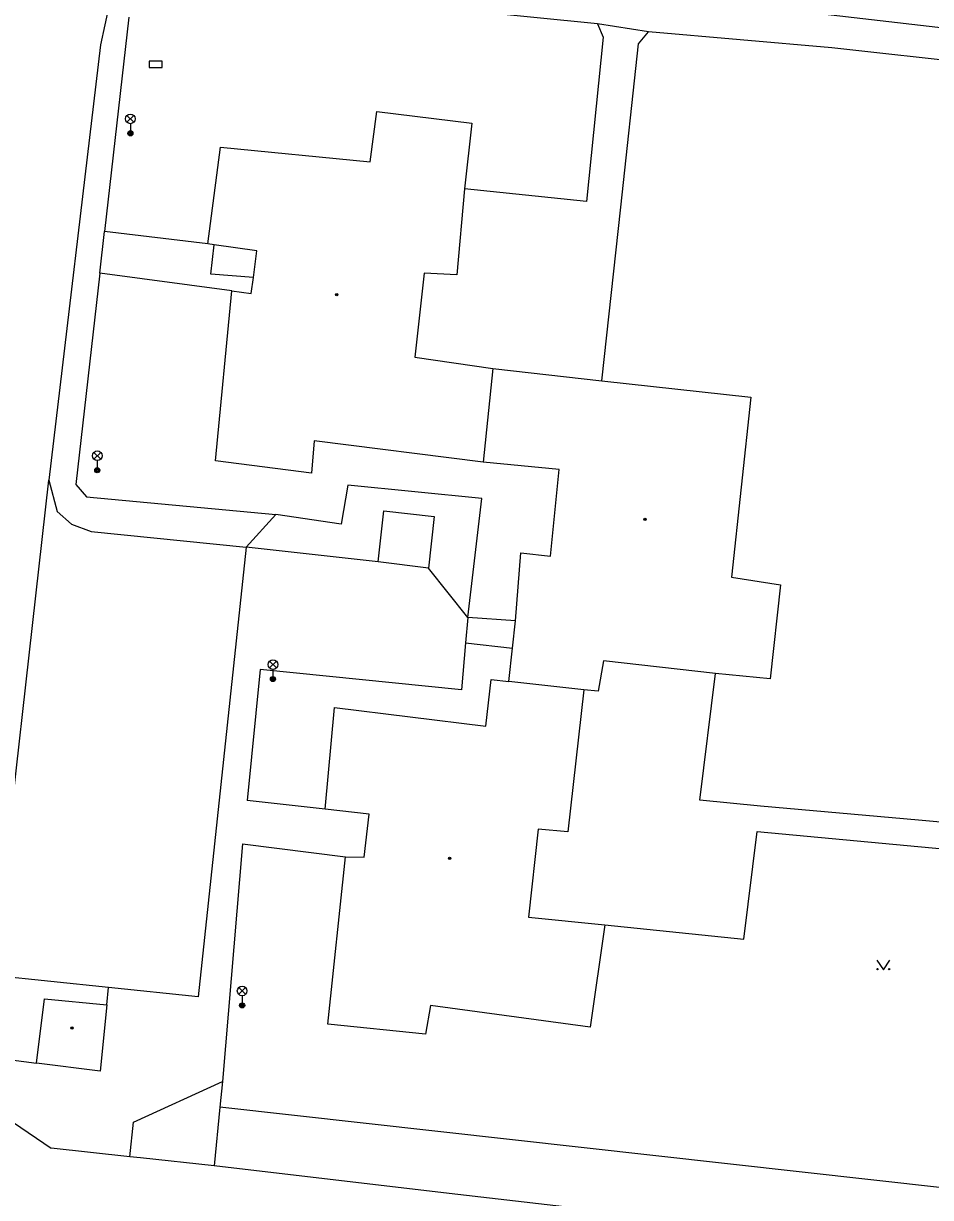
# Model space of a CAD drawing. Extents: x -595546 to -593986, y -1160845 to -1159202.
# Drawn here: x -594119.5 to -594049.1, y -1159749.8 to -1159658.7 of the extents above; entities that cross this region are included whole.
import ezdxf

# ---------------------------------------------------------------- set-up
doc = ezdxf.new("R2010")
doc.units = 0
for name, color, linetype in [('Level 24', 7, 'Continuous'), ('Level 33', 7, 'Continuous'), ('Level 36', 7, 'Continuous'), ('Level 39', 7, 'Continuous'), ('Specificka linie pasportu komunikaci', 7, 'Continuous'), ('TM - budovy zdene_ betonove - VP', 7, 'Continuous'), ('TM - chodniky - VP', 7, 'Continuous'), ('TM - komunikace - VP', 7, 'Continuous'), ('TM - letecke snimky - pomocna linie', 7, 'Continuous'), ('TM - rozhrani ploch obecne - VP', 7, 'Continuous')]:
    doc.layers.add(name, color=color, linetype=linetype)

msp = doc.modelspace()

# ---------------------------------------------------------------- linework, layer by layer
at = {"layer": 'Level 24'}
msp.add_lwpolyline([(-594109.747, -1159662.088), (-594108.747, -1159662.088), (-594108.747, -1159661.588), (-594109.747, -1159661.588)], close=True, dxfattribs=at)
at = {"layer": 'Level 33'}
for p, q in [((-594111.465, -1159666.33), (-594110.935, -1159665.8)), ((-594111.465, -1159665.8), (-594110.935, -1159666.33)), ((-594111.2, -1159666.44), (-594111.2, -1159667.19)), ((-594114.035, -1159692.48), (-594113.505, -1159691.95)), ((-594114.035, -1159691.95), (-594113.505, -1159692.48)), ((-594113.77, -1159692.59), (-594113.77, -1159693.34)), ((-594100.405, -1159708.69), (-594099.875, -1159708.16)), ((-594100.405, -1159708.16), (-594099.875, -1159708.69)), ((-594100.14, -1159708.8), (-594100.14, -1159709.55)), ((-594102.795, -1159734.02), (-594102.265, -1159733.49)), ((-594102.795, -1159733.49), (-594102.265, -1159734.02)), ((-594102.53, -1159734.13), (-594102.53, -1159734.88))]:
    msp.add_line(p, q, dxfattribs=at)
for centre, radius in [((-594111.2, -1159666.065), 0.375), ((-594111.2, -1159667.19), 0.2), ((-594111.2, -1159667.19), 0.145), ((-594111.2, -1159667.19), 0.0876), ((-594113.77, -1159692.215), 0.375), ((-594113.77, -1159693.34), 0.2), ((-594113.77, -1159693.34), 0.145), ((-594113.77, -1159693.34), 0.0876), ((-594100.14, -1159708.425), 0.375), ((-594100.14, -1159709.55), 0.2), ((-594100.14, -1159709.55), 0.145), ((-594100.14, -1159709.55), 0.0876), ((-594102.53, -1159733.755), 0.375), ((-594102.53, -1159734.88), 0.2), ((-594102.53, -1159734.88), 0.145), ((-594102.53, -1159734.88), 0.0876)]:
    msp.add_circle(centre, radius, dxfattribs=at)
at = {"layer": 'Level 36'}
msp.add_lwpolyline([(-594053.28, -1159731.36), (-594052.78, -1159732.11), (-594052.28, -1159731.36)], dxfattribs=at)
for centre in [(-594053.23, -1159732.06), (-594052.331, -1159732.06)]:
    msp.add_circle(centre, 0.05, dxfattribs=at)
at = {"layer": 'Level 39'}
for centre, radius in [((-594095.19, -1159679.72), 0.09), ((-594095.19, -1159679.72), 0.0398), ((-594071.28, -1159697.14), 0.09), ((-594071.28, -1159697.14), 0.0398), ((-594086.43, -1159723.47), 0.09), ((-594086.43, -1159723.47), 0.0398), ((-594115.74, -1159736.64), 0.09), ((-594115.74, -1159736.64), 0.0398)]:
    msp.add_circle(centre, radius, dxfattribs=at)
at = {"layer": 'Specificka linie pasportu komunikaci'}
for points in [[(-594071.01, -1159659.32), (-594074.95, -1159658.7)], [(-594113.57, -1159678.03), (-594113.21, -1159674.81)], [(-594121.88, -1159732.57), (-594117.54, -1159694.12)], [(-594102.21, -1159699.31), (-594099.92, -1159696.77)], [(-594091.97, -1159700.46), (-594102.21, -1159699.31)], [(-594085.03, -1159704.77), (-594088.08, -1159700.95)], [(-594111.25, -1159746.63), (-594110.96, -1159743.94), (-594104.06, -1159740.8)]]:
    msp.add_lwpolyline(points, dxfattribs=at)
at = {"layer": 'TM - budovy zdene_ betonove - VP'}
for points in [[(-594092.59, -1159669.41), (-594092.07, -1159665.49)], [(-594092.07, -1159665.49), (-594084.71, -1159666.41)], [(-594084.71, -1159666.41), (-594085.28, -1159671.49)], [(-594105.2, -1159675.77), (-594104.22, -1159668.25)], [(-594104.22, -1159668.25), (-594092.59, -1159669.41)], [(-594085.28, -1159671.49), (-594085.88, -1159678.18)], [(-594104.71, -1159675.84), (-594105.2, -1159675.77)], [(-594101.39, -1159676.32), (-594104.71, -1159675.84)], [(-594101.66, -1159678.39), (-594101.39, -1159676.32)], [(-594088.41, -1159678.03), (-594089.14, -1159684.57)], [(-594085.88, -1159678.18), (-594088.41, -1159678.03)], [(-594101.82, -1159679.61), (-594101.66, -1159678.39)], [(-594104.6, -1159692.61), (-594103.33, -1159679.42)], [(-594103.33, -1159679.42), (-594101.82, -1159679.61)], [(-594089.14, -1159684.57), (-594083.09, -1159685.45)], [(-594083.09, -1159685.45), (-594083.82, -1159692.72)], [(-594083.09, -1159685.45), (-594074.62, -1159686.4)], [(-594074.62, -1159686.4), (-594063.07, -1159687.68)], [(-594063.07, -1159687.68), (-594064.55, -1159701.63)], [(-594096.94, -1159691.06), (-594097.16, -1159693.57)], [(-594083.82, -1159692.72), (-594096.94, -1159691.06)], [(-594097.16, -1159693.57), (-594104.6, -1159692.61)], [(-594077.92, -1159693.29), (-594083.82, -1159692.72)], [(-594078.6, -1159700.01), (-594077.92, -1159693.29)], [(-594081.32, -1159705.04), (-594080.9, -1159699.76)], [(-594080.9, -1159699.76), (-594078.6, -1159700.01)], [(-594064.55, -1159701.63), (-594060.75, -1159702.24)], [(-594060.75, -1159702.24), (-594061.56, -1159709.52)], [(-594081.56, -1159707.16), (-594081.32, -1159705.04)], [(-594081.84, -1159709.73), (-594081.56, -1159707.16)], [(-594074.5, -1159708.14), (-594074.9, -1159710.5)], [(-594065.79, -1159709.12), (-594074.5, -1159708.14)], [(-594061.56, -1159709.52), (-594065.79, -1159709.12)], [(-594083.63, -1159713.21), (-594083.22, -1159709.58)], [(-594083.22, -1159709.58), (-594081.84, -1159709.73)], [(-594076.03, -1159710.38), (-594081.84, -1159709.73)], [(-594076.03, -1159710.38), (-594077.25, -1159721.41)], [(-594074.9, -1159710.5), (-594076.03, -1159710.38)], [(-594096.1, -1159719.65), (-594095.36, -1159711.77)], [(-594095.36, -1159711.77), (-594083.63, -1159713.21)], [(-594092.68, -1159720.04), (-594096.1, -1159719.65)], [(-594093.06, -1159723.38), (-594092.68, -1159720.04)], [(-594079.57, -1159721.21), (-594080.32, -1159728.02)], [(-594077.25, -1159721.41), (-594079.57, -1159721.21)], [(-594095.89, -1159736.33), (-594094.51, -1159723.35)], [(-594094.51, -1159723.35), (-594093.06, -1159723.38)], [(-594080.32, -1159728.02), (-594074.38, -1159728.63)], [(-594074.38, -1159728.63), (-594075.52, -1159736.58)], [(-594118.49, -1159739.36), (-594117.86, -1159734.36)], [(-594117.86, -1159734.36), (-594113.02, -1159734.83)], [(-594113.02, -1159734.83), (-594113.55, -1159739.99)], [(-594087.91, -1159734.88), (-594088.3, -1159737.11)], [(-594075.52, -1159736.58), (-594087.91, -1159734.88)], [(-594088.3, -1159737.11), (-594095.89, -1159736.33)], [(-594113.55, -1159739.99), (-594118.49, -1159739.36)]]:
    msp.add_lwpolyline(points, dxfattribs=at)
at = {"layer": 'TM - chodniky - VP'}
for points in [[(-594074.95, -1159658.7), (-594105.64, -1159655.6)], [(-594111.33, -1159658.17), (-594113.21, -1159674.81)], [(-594074.95, -1159658.7), (-594074.53, -1159659.73)], [(-594074.53, -1159659.73), (-594075.81, -1159672.48)], [(-594071.78, -1159660.25), (-594071.01, -1159659.32)], [(-594056.78, -1159660.55), (-594071.01, -1159659.32)], [(-594073.16, -1159672.91), (-594071.78, -1159660.25)], [(-594045.58, -1159661.8), (-594056.78, -1159660.55)], [(-594075.81, -1159672.48), (-594085.28, -1159671.49)], [(-594074.62, -1159686.4), (-594073.16, -1159672.91)], [(-594105.2, -1159675.77), (-594113.21, -1159674.81)], [(-594113.57, -1159678.03), (-594115.44, -1159694.44)], [(-594103.33, -1159679.42), (-594113.57, -1159678.03)], [(-594115.44, -1159694.44), (-594114.6, -1159695.4)], [(-594094.32, -1159694.51), (-594094.85, -1159697.53)], [(-594083.94, -1159695.54), (-594094.32, -1159694.51)], [(-594114.6, -1159695.4), (-594099.92, -1159696.77)], [(-594085.03, -1159704.77), (-594083.94, -1159695.54)], [(-594091.97, -1159700.46), (-594091.53, -1159696.49)], [(-594091.53, -1159696.49), (-594087.63, -1159696.93)], [(-594094.85, -1159697.53), (-594099.92, -1159696.77)], [(-594087.63, -1159696.93), (-594088.08, -1159700.95)], [(-594088.08, -1159700.95), (-594091.97, -1159700.46)], [(-594081.32, -1159705.04), (-594085.03, -1159704.77)], [(-594085.2, -1159706.75), (-594085.52, -1159710.39)], [(-594085.2, -1159706.75), (-594081.56, -1159707.16)], [(-594101.13, -1159708.8), (-594102.15, -1159718.98)], [(-594085.52, -1159710.39), (-594101.13, -1159708.8)], [(-594067.02, -1159718.95), (-594065.79, -1159709.12)], [(-594096.1, -1159719.65), (-594102.15, -1159718.98)], [(-594062.32, -1159719.41), (-594067.02, -1159718.95)], [(-594063.61, -1159729.75), (-594062.57, -1159721.38)], [(-594102.49, -1159722.35), (-594104.06, -1159740.8)], [(-594102.49, -1159722.35), (-594094.51, -1159723.35)], [(-594074.38, -1159728.63), (-594063.61, -1159729.75)], [(-594113.02, -1159734.83), (-594112.89, -1159733.5)], [(-594122.45, -1159738.85), (-594118.49, -1159739.36)], [(-594104.06, -1159740.8), (-594104.25, -1159742.77)]]:
    msp.add_lwpolyline(points, dxfattribs=at)
at = {"layer": 'TM - komunikace - VP'}
for points in [[(-594112.84, -1159657.2), (-594113.52, -1159660.33)], [(-594113.52, -1159660.33), (-594117.54, -1159694.12)], [(-594117.54, -1159694.12), (-594116.88, -1159696.54)], [(-594116.88, -1159696.54), (-594115.78, -1159697.53)], [(-594115.78, -1159697.53), (-594114.24, -1159698.1)], [(-594114.24, -1159698.1), (-594102.21, -1159699.31)], [(-594102.21, -1159699.31), (-594105.95, -1159734.21)], [(-594112.89, -1159733.5), (-594121.88, -1159732.57)], [(-594105.95, -1159734.21), (-594112.89, -1159733.5)], [(-594104.25, -1159742.77), (-594104.7, -1159747.34)], [(-594047.96, -1159749.07), (-594104.25, -1159742.77)], [(-594120.28, -1159743.96), (-594117.35, -1159745.97)], [(-594111.25, -1159746.63), (-594117.35, -1159745.97)], [(-594110.41, -1159746.72), (-594111.25, -1159746.63)], [(-594104.7, -1159747.34), (-594110.41, -1159746.72)]]:
    msp.add_lwpolyline(points, dxfattribs=at)
at = {"layer": 'TM - letecke snimky - pomocna linie'}
for points in [[(-594088.96, -1159654.24), (-594085.04, -1159654.7), (-594080.64, -1159655.21), (-594070.47, -1159656.39), (-594061.29, -1159657.46), (-594045.42, -1159659.31)], [(-594043.45, -1159721.09), (-594050.06, -1159720.5), (-594062.32, -1159719.41)], [(-594062.57, -1159721.38), (-594045.11, -1159723.02), (-594043.76, -1159723.15)], [(-594049.52, -1159753.76), (-594056.57, -1159752.94), (-594056.92, -1159752.9), (-594066.12, -1159751.84), (-594086.48, -1159749.49), (-594104.7, -1159747.34)]]:
    msp.add_lwpolyline(points, dxfattribs=at)
at = {"layer": 'TM - rozhrani ploch obecne - VP'}
for points in [[(-594101.66, -1159678.39), (-594104.96, -1159678.13), (-594104.71, -1159675.84)], [(-594085.03, -1159704.77), (-594085.2, -1159706.75)]]:
    msp.add_lwpolyline(points, dxfattribs=at)

doc.saveas('drawing.dxf')
